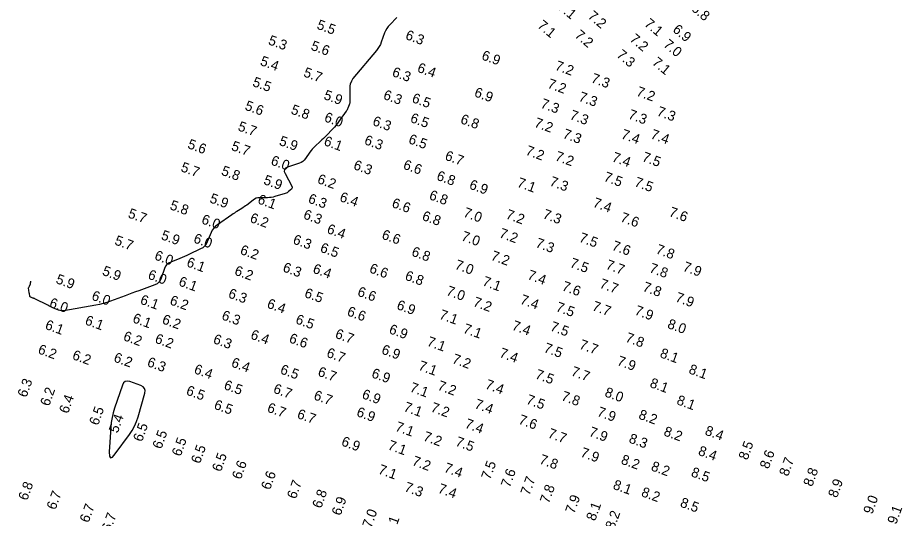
# Model space of a CAD drawing. Extents: x 988130 to 1132882, y 654656 to 841453.
# Drawn here: x 1025288.2 to 1025733.7, y 824633.3 to 824885.5 of the extents above; entities that cross this region are included whole.
import ezdxf

# ---------------------------------------------------------------- set-up
doc = ezdxf.new("R2010")
doc.units = 0
doc.layers.add('V-TOPO-MAJR', color=7, linetype='Continuous')
doc.layers.add('V-TOPO-SOUN', color=7, linetype='Continuous')

msp = doc.modelspace()

# ---------------------------------------------------------------- linework, layer by layer
at = {"layer": 'V-TOPO-MAJR'}
msp.add_lwpolyline([(1025479.2, 824885.5), (1025475.6, 824881.86), (1025474.79, 824880.95), (1025474.09, 824879.96), (1025473.5, 824878.91), (1025473.03, 824877.78), (1025471.34, 824873.13), (1025470.88, 824871.99), (1025470.32, 824870.91), (1025469.66, 824869.89), (1025468.91, 824868.91), (1025457.04, 824854.8), (1025456.81, 824854.5), (1025456.6, 824854.18), (1025456.42, 824853.84), (1025456.27, 824853.49), (1025455.71, 824852.05), (1025455.59, 824851.69), (1025455.51, 824851.32), (1025455.46, 824850.94), (1025455.45, 824850.56), (1025455.53, 824843.31), (1025455.51, 824842.86), (1025455.45, 824842.43), (1025455.34, 824842.01), (1025455.2, 824841.59), (1025454.52, 824839.94), (1025454.34, 824839.54), (1025454.14, 824839.14), (1025453.91, 824838.76), (1025453.66, 824838.39), (1025449.83, 824832.98), (1025449.15, 824832.07), (1025448.44, 824831.19), (1025447.7, 824830.33), (1025446.93, 824829.5), (1025443.52, 824826), (1025442.84, 824825.31), (1025442.16, 824824.63), (1025441.46, 824823.95), (1025440.76, 824823.29), (1025437.94, 824820.65), (1025437.25, 824819.97), (1025436.6, 824819.27), (1025435.99, 824818.52), (1025435.42, 824817.75), (1025433.12, 824814.49), (1025432.51, 824813.74), (1025431.8, 824813.12), (1025431, 824812.62), (1025430.11, 824812.24), (1025424.15, 824810.21), (1025423.1, 824809.67), (1025422.54, 824808.95), (1025422.46, 824808.04), (1025422.87, 824806.94), (1025426.31, 824800.59), (1025426.46, 824800.18), (1025426.47, 824799.81), (1025426.33, 824799.45), (1025426.05, 824799.13), (1025424.62, 824797.88), (1025424.25, 824797.58), (1025423.86, 824797.34), (1025423.44, 824797.13), (1025423, 824796.97), (1025417.78, 824795.38), (1025416.85, 824795.14), (1025415.92, 824794.96), (1025414.97, 824794.85), (1025414.02, 824794.81), (1025410.11, 824794.79), (1025409.21, 824794.71), (1025408.35, 824794.5), (1025407.54, 824794.14), (1025406.78, 824793.64), (1025403.54, 824791.11), (1025402.95, 824790.66), (1025402.35, 824790.23), (1025401.74, 824789.82), (1025401.11, 824789.42), (1025398.6, 824787.84), (1025397.98, 824787.45), (1025397.36, 824787.05), (1025396.74, 824786.64), (1025396.13, 824786.22), (1025388.8, 824781.18), (1025387.8, 824780.39), (1025386.94, 824779.48), (1025386.23, 824778.45), (1025385.66, 824777.31), (1025383.65, 824772.52), (1025383.06, 824771.4), (1025382.31, 824770.44), (1025381.39, 824769.63), (1025380.3, 824768.99), (1025374.48, 824766.16), (1025373.36, 824765.63), (1025372.23, 824765.13), (1025371.09, 824764.65), (1025369.94, 824764.19), (1025365.31, 824762.42), (1025364.24, 824761.88), (1025363.37, 824761.17), (1025362.69, 824760.27), (1025362.19, 824759.18), (1025360.52, 824754.26), (1025360, 824753.14), (1025359.3, 824752.21), (1025358.39, 824751.48), (1025357.29, 824750.94), (1025349.24, 824747.96), (1025347.5, 824747.32), (1025345.76, 824746.67), (1025344.02, 824746.02), (1025342.28, 824745.37), (1025334.94, 824742.63), (1025333.12, 824742), (1025331.28, 824741.45), (1025329.42, 824741), (1025327.53, 824740.63), (1025311.5, 824737.89), (1025310.78, 824737.82), (1025310.07, 824737.85), (1025309.38, 824737.98), (1025308.7, 824738.22), (1025305.98, 824739.39), (1025305.31, 824739.69), (1025304.64, 824739.99), (1025303.97, 824740.31), (1025303.31, 824740.64), (1025296.89, 824743.86), (1025296.65, 824743.98), (1025296.4, 824744.09), (1025296.16, 824744.19), (1025295.91, 824744.29), (1025294.87, 824744.67), (1025294.65, 824744.77), (1025294.49, 824744.92), (1025294.38, 824745.11), (1025294.31, 824745.33), (1025294.12, 824746.46), (1025294.09, 824746.63), (1025294.05, 824746.81), (1025294.02, 824746.99), (1025293.99, 824747.16), (1025293.85, 824747.96), (1025293.82, 824748.09), (1025293.8, 824748.22), (1025293.78, 824748.35), (1025293.76, 824748.48), (1025293.67, 824749), (1025293.66, 824749.13), (1025293.67, 824749.25), (1025293.69, 824749.38), (1025293.74, 824749.5), (1025294.09, 824750.24), (1025294.14, 824750.34), (1025294.19, 824750.44), (1025294.25, 824750.54), (1025294.31, 824750.64), (1025294.56, 824751.08), (1025294.6, 824751.16), (1025294.63, 824751.24), (1025294.65, 824751.32), (1025294.66, 824751.41), (1025294.67, 824751.81), (1025294.67, 824751.87), (1025294.68, 824751.93), (1025294.7, 824751.99), (1025294.72, 824752.04), (1025294.83, 824752.27), (1025294.85, 824752.32), (1025294.87, 824752.37), (1025294.87, 824752.42), (1025294.86, 824752.47), (1025294.81, 824752.79)], dxfattribs=at)
msp.add_lwpolyline([(1025334.93, 824663.74), (1025335.92, 824664.11), (1025337.37, 824665.77), (1025344.44, 824675.48), (1025345.85, 824677.59), (1025347.05, 824679.8), (1025348.04, 824682.11), (1025348.84, 824684.51), (1025352.2, 824696.42), (1025352.38, 824697.72), (1025352.11, 824698.79), (1025351.39, 824699.62), (1025350.22, 824700.22), (1025344.67, 824702.17), (1025343.4, 824702.42), (1025342.35, 824702.2), (1025341.54, 824701.51), (1025340.94, 824700.36), (1025337.01, 824688.86), (1025336.28, 824686.47), (1025335.71, 824684.04), (1025335.31, 824681.58), (1025335.08, 824679.09), (1025334.35, 824666.86), (1025334.41, 824664.65)], close=True, dxfattribs=at)

# ---------------------------------------------------------------- texts
at = {"layer": 'V-TOPO-SOUN'}
for s, rotation, p in [('7.1', 320, (1025559.87, 824890.27)), ('6.8', 320, (1025627.07, 824889.45)), ('7.2', 320, (1025574.99, 824885.66)), ('5.5', 340, (1025438.49, 824879.99)), ('7.1', 320, (1025549.6, 824880.92)), ('7.1', 320, (1025603.45, 824881.76)), ('6.9', 320, (1025617.71, 824878.83)), ('6.3', 340, (1025483.13, 824874.79)), ('7.2', 320, (1025568.37, 824876.03)), ('7.2', 320, (1025596.1, 824874.09)), ('5.3', 340, (1025414.05, 824872.16)), ('5.6', 340, (1025435.5, 824869.41)), ('7.0', 320, (1025613.02, 824871.3)), ('6.9', 340, (1025521.49, 824864.55)), ('7.3', 320, (1025589.47, 824866.11)), ('5.4', 340, (1025409.94, 824861.73)), ('7.1', 320, (1025607.34, 824862.31)), ('5.7', 340, (1025431.78, 824855.99)), ('6.3', 340, (1025476.41, 824856.19)), ('6.4', 340, (1025489.09, 824858.32)), ('7.2', 340, (1025558.46, 824859.35)), ('5.5', 340, (1025406.11, 824851.15)), ('7.3', 340, (1025576.63, 824853.02)), ('7.2', 340, (1025554.68, 824850.27)), ('7.2', 340, (1025599.42, 824846.34)), ('5.9', 340, (1025441.96, 824844.61)), ('6.3', 340, (1025471.98, 824844.67)), ('6.5', 340, (1025486.4, 824843.02)), ('6.9', 340, (1025517.8, 824845.95)), ('7.3', 340, (1025570.36, 824843.71)), ('5.6', 340, (1025402.27, 824839.23)), ('7.3', 340, (1025551.18, 824840.28)), ('5.8', 340, (1025425.45, 824837.26)), ('6.0', 340, (1025442.25, 824833.41)), ('6.5', 340, (1025485.55, 824833.03)), ('7.3', 340, (1025565.89, 824834.51)), ('7.3', 340, (1025595.33, 824834.8)), ('7.3', 340, (1025609.76, 824836.33)), ('5.7', 340, (1025398.77, 824828.82)), ('6.3', 340, (1025466.56, 824831.48)), ('6.8', 340, (1025510.82, 824832.44)), ('7.2', 340, (1025548.01, 824830.64)), ('7.3', 340, (1025562.39, 824825.02)), ('7.4', 340, (1025591.77, 824824.83)), ('7.4', 340, (1025606.6, 824824.8)), ('5.6', 340, (1025373.41, 824819.86)), ('5.9', 340, (1025419.49, 824821.48)), ('6.1', 340, (1025442.02, 824821.39)), ('6.3', 340, (1025462.41, 824821.89)), ('6.5', 340, (1025484.65, 824822.38)), ('5.7', 340, (1025395.43, 824818.93)), ('7.2', 340, (1025543.63, 824816.61)), ('6.0', 340, (1025415.31, 824811.61)), ('6.7', 340, (1025503.01, 824814.04)), ('7.2', 340, (1025558.51, 824813.74)), ('7.4', 340, (1025587.13, 824813.29)), ('7.5', 340, (1025602.28, 824813.39)), ('5.7', 340, (1025369.98, 824808.25)), ('5.8', 340, (1025390.38, 824806.43)), ('6.3', 340, (1025456.95, 824809.33)), ('6.6', 340, (1025481.98, 824809.51)), ('5.9', 340, (1025411.66, 824801.8)), ('6.2', 340, (1025438.76, 824802.29)), ('6.8', 340, (1025498.8, 824803.93)), ('7.5', 340, (1025583.02, 824803.37)), ('6.9', 340, (1025515.26, 824799.48)), ('7.1', 340, (1025539.39, 824800.48)), ('7.3', 340, (1025555.72, 824801.06)), ('7.5', 340, (1025598.45, 824800.74)), ('6.4', 340, (1025449.98, 824793.25)), ('6.8', 340, (1025495.05, 824794.18)), ('5.8', 340, (1025364.49, 824789.11)), ('5.9', 340, (1025384.52, 824792.55)), ('6.1', 340, (1025408.67, 824792.06)), ('6.3', 340, (1025434.12, 824792.44)), ('6.6', 340, (1025476.26, 824790.2)), ('7.4', 340, (1025577.55, 824790.38)), ('5.7', 340, (1025343.4, 824784.98)), ('6.3', 340, (1025431.7, 824784.44)), ('7.0', 340, (1025512.27, 824785.43)), ('7.2', 340, (1025533.68, 824784.46)), ('7.3', 340, (1025552.3, 824784.57)), ('7.6', 340, (1025615.85, 824785.69)), ('6.0', 340, (1025380.4, 824781.99)), ('6.2', 340, (1025404.79, 824782.71)), ('6.8', 340, (1025491.5, 824783.72)), ('7.6', 340, (1025591.36, 824782.97)), ('6.4', 340, (1025443.58, 824777.15)), ('7.2', 340, (1025530.36, 824774.99)), ('5.7', 340, (1025336.65, 824771.32)), ('5.9', 340, (1025360.06, 824773.99)), ('6.0', 340, (1025376.38, 824772.4)), ('6.3', 340, (1025426.45, 824771.82)), ('6.6', 340, (1025471.2, 824774.29)), ('7.0', 340, (1025511.27, 824773.49)), ('7.5', 340, (1025570.57, 824772.78)), ('6.2', 340, (1025399.85, 824766.6)), ('6.5', 340, (1025440.16, 824767.7)), ('7.3', 340, (1025548.67, 824770.06)), ('7.6', 340, (1025587.1, 824768.69)), ('7.8', 340, (1025609.23, 824766.89)), ('6.0', 340, (1025356.73, 824763.81)), ('6.8', 340, (1025486.2, 824765.73)), ('7.2', 340, (1025526.16, 824763.65)), ('6.1', 340, (1025372.89, 824760.38)), ('6.3', 340, (1025421.34, 824757.79)), ('6.6', 340, (1025464.96, 824757.29)), ('7.0', 340, (1025508.03, 824759.1)), ('7.5', 340, (1025565.96, 824760)), ('7.7', 340, (1025584.05, 824759.12)), ('7.8', 340, (1025605.93, 824757.42)), ('7.9', 340, (1025622.83, 824758.13)), ('5.9', 340, (1025330.45, 824756.03)), ('6.0', 340, (1025353.43, 824754.11)), ('6.2', 340, (1025397.01, 824756.14)), ('6.4', 340, (1025436.47, 824757.13)), ('6.8', 340, (1025482.89, 824753.61)), ('7.4', 340, (1025544.58, 824753.97)), ('5.9', 340, (1025307.09, 824751.86)), ('6.1', 340, (1025368.9, 824750.7)), ('7.1', 340, (1025521.9, 824750.77)), ('7.6', 340, (1025561.96, 824748.3)), ('7.7', 340, (1025580.86, 824749.58)), ('6.3', 340, (1025393.88, 824744.66)), ('6.5', 340, (1025432.25, 824744.89)), ('6.6', 340, (1025458.95, 824745.58)), ('7.0', 340, (1025503.72, 824745.96)), ('7.8', 340, (1025602.62, 824747.95)), ('6.0', 340, (1025303.79, 824739.92)), ('6.0', 340, (1025325.07, 824743.56)), ('6.1', 340, (1025349.52, 824741.53)), ('6.2', 340, (1025364.44, 824741.2)), ('6.4', 340, (1025413.41, 824739.54)), ('7.2', 340, (1025517.19, 824740.38)), ('7.4', 340, (1025540.88, 824741.57)), ('7.9', 340, (1025619.06, 824742.7)), ('6.6', 340, (1025453.73, 824735.63)), ('6.9', 340, (1025478.72, 824738.83)), ('7.5', 340, (1025558.9, 824737.83)), ('7.7', 340, (1025577.17, 824738.26)), ('7.9', 340, (1025598.56, 824736.09)), ('6.1', 340, (1025321.74, 824731.12)), ('6.1', 340, (1025345.72, 824732.17)), ('6.2', 340, (1025360.56, 824731.59)), ('6.3', 340, (1025390.57, 824733.62)), ('6.5', 340, (1025427.78, 824731.63)), ('7.1', 340, (1025500.16, 824733.99)), ('6.1', 340, (1025301.64, 824728.85)), ('6.9', 340, (1025474.85, 824726.64)), ('7.1', 340, (1025512.18, 824726.94)), ('7.4', 340, (1025536.75, 824728.48)), ('7.5', 340, (1025556.02, 824728.03)), ('8.0', 340, (1025615.06, 824729.29)), ('6.2', 340, (1025341.02, 824723.15)), ('6.2', 340, (1025356.95, 824721.89)), ('6.3', 340, (1025386.27, 824721.67)), ('6.4', 340, (1025405.12, 824723.92)), ('6.6', 340, (1025424.51, 824722.09)), ('6.7', 340, (1025447.72, 824724.35)), ('7.8', 340, (1025593.92, 824722.43)), ('7.1', 340, (1025493.99, 824720.42)), ('7.5', 340, (1025552.82, 824717.23)), ('7.7', 340, (1025570.69, 824718.92)), ('6.2', 340, (1025298.04, 824716.52)), ('6.2', 340, (1025315.34, 824713.62)), ('6.7', 340, (1025443.39, 824714.76)), ('6.9', 340, (1025471.07, 824716.39)), ('7.4', 340, (1025530.44, 824714.71)), ('8.1', 340, (1025611.31, 824714.57)), ('6.2', 340, (1025336.2, 824712.4)), ('6.3', 340, (1025353.04, 824710.09)), ('6.4', 340, (1025395.41, 824709.87)), ('7.1', 340, (1025489.63, 824708.27)), ('7.2', 340, (1025506.66, 824711.71)), ('7.9', 340, (1025589.71, 824710.68)), ('6.4', 340, (1025376.64, 824706.52)), ('6.5', 340, (1025420.05, 824706.38)), ('6.7', 340, (1025438.99, 824705.27)), ('6.9', 340, (1025466.04, 824704.47)), ('7.5', 340, (1025548.49, 824703.92)), ('7.7', 340, (1025566.54, 824705.39)), ('8.1', 340, (1025625.79, 824706.5)), ('6.3', 70, (1025292.57, 824693.88)), ('8.1', 340, (1025606.18, 824699.55)), ('6.2', 70, (1025304, 824689.48)), ('6.5', 340, (1025372.67, 824695.77)), ('6.5', 340, (1025391.67, 824698.55)), ('6.7', 340, (1025416.58, 824696.68)), ('7.1', 340, (1025485.32, 824697.33)), ('7.2', 340, (1025499.29, 824698.23)), ('7.4', 340, (1025523.31, 824698.83)), ('6.4', 70, (1025313.54, 824685.75)), ('6.7', 340, (1025436.92, 824693.37)), ('6.9', 340, (1025461.23, 824693.92)), ('7.5', 340, (1025543.95, 824691.22)), ('7.8', 340, (1025561.6, 824692.95)), ('8.0', 340, (1025583.47, 824694.87)), ('8.1', 340, (1025619.71, 824690.91)), ('6.5', 340, (1025386.71, 824688.62)), ('6.7', 340, (1025413.48, 824687.13)), ('7.1', 340, (1025482.21, 824687.5)), ('7.2', 340, (1025495.87, 824687.25)), ('7.4', 340, (1025517.93, 824688.96)), ('6.5', 70, (1025328.67, 824679.8)), ('6.7', 340, (1025428.56, 824683.96)), ('6.9', 340, (1025458.48, 824684.96)), ('7.9', 340, (1025579.67, 824685.05)), ('8.2', 340, (1025600.53, 824683.65)), ('5.4', 70, (1025338.57, 824675.92)), ('6.5', 70, (1025350.8, 824671.54)), ('7.1', 340, (1025478.01, 824677.57)), ('7.4', 340, (1025513.06, 824679.07)), ('7.6', 340, (1025540.05, 824681.1)), ('6.5', 70, (1025360.53, 824667.9)), ('7.2', 340, (1025492.08, 824672.64)), ('7.7', 340, (1025554.84, 824674.19)), ('7.9', 340, (1025575.54, 824674.97)), ('8.2', 340, (1025613.18, 824675.19)), ('8.4', 340, (1025633.94, 824675.57)), ('6.5', 70, (1025370.27, 824664.2)), ('6.9', 340, (1025450.85, 824670.13)), ('7.1', 340, (1025474.25, 824668.2)), ('7.5', 340, (1025508.3, 824670.02)), ('8.3', 340, (1025595.63, 824671.62)), ('6.5', 70, (1025379.98, 824660.52)), ('7.9', 340, (1025571.28, 824664.56)), ('8.4', 340, (1025630.55, 824665.4)), ('8.5', 70, (1025655.73, 824662.36)), ('6.5', 70, (1025390.55, 824656.45)), ('7.2', 340, (1025486.45, 824660.29)), ('7.8', 340, (1025550.55, 824661.06)), ('8.2', 340, (1025591.67, 824660.95)), ('8.6', 70, (1025666.4, 824657.88)), ('8.7', 70, (1025676.16, 824654.17)), ('6.6', 70, (1025400.59, 824652.59)), ('7.1', 340, (1025469.41, 824656)), ('7.4', 340, (1025502.55, 824656.87)), ('7.5', 70, (1025526.14, 824652.44)), ('8.2', 340, (1025606.81, 824657.6)), ('6.6', 70, (1025415.26, 824647.33)), ('7.6', 70, (1025536.05, 824648.49)), ('8.5', 340, (1025626.97, 824654.62)), ('8.8', 70, (1025688.33, 824648.96)), ('6.8', 70, (1025292.97, 824641.97)), ('6.7', 70, (1025428.27, 824642.74)), ('7.3', 340, (1025482.62, 824647.14)), ('7.4', 340, (1025499.51, 824646.4)), ('7.7', 70, (1025545.92, 824644.54)), ('7.8', 70, (1025555.71, 824640.48)), ('8.1', 340, (1025587.64, 824648.3)), ('8.9', 70, (1025700.83, 824643.34)), ('6.7', 70, (1025307.23, 824637.29)), ('6.8', 70, (1025441.01, 824638.02)), ('8.2', 340, (1025601.9, 824644.6)), ('6.9', 70, (1025450.78, 824634.36)), ('7.9', 70, (1025568.46, 824635.32)), ('8.5', 340, (1025621.46, 824639.33)), ('9.0', 70, (1025718.54, 824635.06)), ('6.7', 70, (1025323.9, 824630.79)), ('7.0', 70, (1025466.26, 824628.15)), ('8.1', 70, (1025578.99, 824631.68)), ('8.2', 70, (1025588.62, 824627.4)), ('9.1', 70, (1025730.66, 824629.99)), ('6.7', 70, (1025334.95, 824626.28)), ('7.1', 70, (1025477.42, 824624.62))]:
    msp.add_text(s, height=5, rotation=rotation, dxfattribs=at).set_placement(p)

doc.saveas('drawing.dxf')
